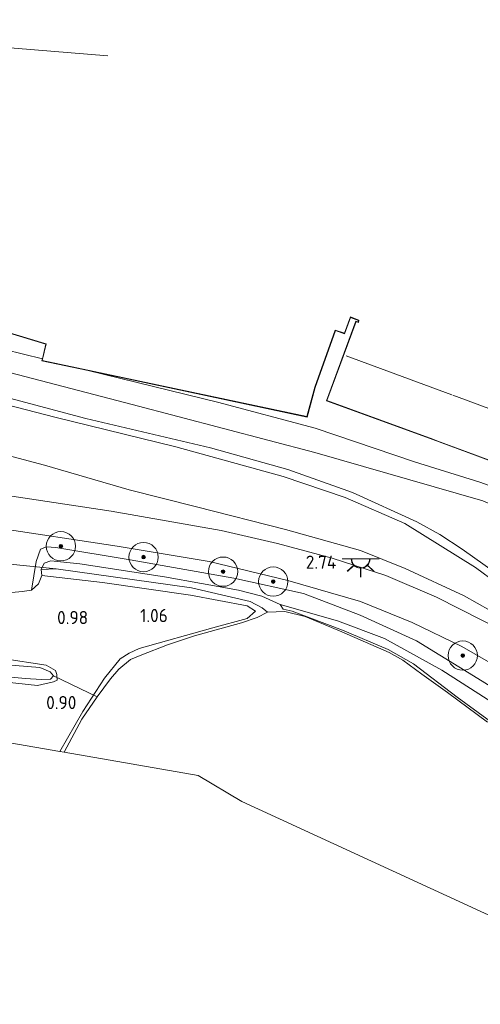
# Model space of a CAD drawing. Extents: x 130905 to 137824, y 412333 to 417928.
# Tile 274 of 313: x 137310 to 137373, y 416286 to 416421. Entities that reach past the tile are written whole.
import ezdxf
from ezdxf.enums import TextEntityAlignment as Align
from ezdxf.lldxf.tags import DXFTag

# ---------------------------------------------------------------- set-up
doc = ezdxf.new("R2010")
doc.units = 0
for name, color, linetype, lineweight in [('B-ME-GR-BOOM-S', 90, 'Continuous', 25), ('B-ME-GR-BOUWLAND_BRAAKLIGGEND-GV', 200, 'Continuous', 13), ('B-ME-GR-GRAS-GV', 60, 'Continuous', 13), ('B-ME-GW-TALUD_KRUIN-G', 90, 'Continuous', 18), ('B-ME-GW-TALUD_TEEN-G', 90, 'Continuous', 18), ('B-ME-KG-GRENS_OPNAME-G', 210, 'KG-OPNAME', 18), ('B-ME-KG-KADASTRAAL_DAKRAND-G', 170, 'Continuous', 18), ('B-ME-KG-KADASTRAAL_NOK-G', 10, 'Continuous', 18), ('B-ME-KL-ET_LS_OV_LICHTPUNT-S', 190, 'Continuous', 25), ('B-ME-KW-KUNSTWERK_DUIKER-G', 170, 'Continuous', 18), ('B-ME-OG-BEBOUWING_BEDRIJVEN-GV', 7, 'Continuous', 18), ('B-ME-OG-TERREIN_BEDRIJVENTERREIN-GV', 7, 'Continuous', 18), ('B-ME-OG-WATER_GREPPEL-G', 160, 'Continuous', 18), ('B-ME-OG-WATER_POEL-GV', 7, 'Continuous', 18), ('B-ME-OG-WATER_SLOOT-G', 120, 'Continuous', 18), ('B-ME-OG-WATER_SLOOT-GV', 120, 'Continuous', 18), ('B-ME-VH-VERHARDING_ASFALT-GV', 252, 'Continuous', 18), ('B-ME-WH-WINTERBED-G', 150, 'WH-WINTERBED', 18), ('X-XX-AL-HOOGTELABEL-S', 7, 'Continuous', 25)]:
    doc.layers.add(name, color=color, linetype=linetype, lineweight=lineweight)
doc.styles.add('NLCS-ISO-ANNOTATIVE-T18', font='NLCS-ISO.ttf', dxfattribs={"height": 1.8})
doc.styles.get("Standard").update_dxf_attribs({"font": 'arial.ttf'})
tags = doc.linetypes.add('KG-OPNAME', pattern='A,5.5,-2,["O",Standard,S=1.8,R=0,X=-0.5,Y=-0.9],-2,5.5,-2,[5,NLCS.SHX,S=0.75,R=0,X=0,Y=0],-2', length=19).pattern_tags.tags
tags[6] = DXFTag(74, 10)
tags = doc.linetypes.add('WH-WINTERBED', pattern='A,6,-3.5,["WB",Standard,S=1.8,R=0,X=-1.5,Y=-0.9],-3.5,6,-3.5,6,-3.5,6,-3.5,6,-3.5', length=51).pattern_tags.tags
tags[6] = DXFTag(74, 10)

# ---------------------------------------------------------------- blocks, each defined once
blk = doc.blocks.new('SGR-BOOM_01-SO')
at = {"linetype": 'ByBlock', "lineweight": 18}
h = blk.add_hatch(color=0, dxfattribs=at)
h.dxf.hatch_style = 1
edge = h.paths.add_edge_path()
edge.add_arc((0, 0), 0.25, 0, 360)
at = {"color": 0, "linetype": 'ByBlock', "lineweight": 18}
for radius in [2, 0.25]:
    blk.add_circle((0, 0), radius, dxfattribs=at)
blk = doc.blocks.new('SAL-HOOGTELABEL-SO')
at = {"color": 0, "linetype": 'ByBlock', "lineweight": -2, "style": 'NLCS-ISO-ANNOTATIVE-T18'}
blk.add_attdef('HOOGTE', text='', height=1.8, dxfattribs=at).set_placement((2.79, 0), align=Align.RIGHT)
blk = doc.blocks.new('SKL-ET_OV_LICHTPUNT-SO')
at = {"color": 0, "linetype": 'ByBlock', "lineweight": 18}
for points in [[(-1.25, 0), (-2.5, 0)], [(1.25, 0), (2.5, 0)], [(-0.92, -0.85), (-1.83, -1.7)], [(0, -1.25), (0, -2.5)], [(0.92, -0.85), (1.83, -1.7)]]:
    blk.add_lwpolyline(points, dxfattribs=at)
blk.add_lwpolyline([(0, 0), (1.25, 0, -1), (-1.25, 0)], format="xyb", close=True, dxfattribs=at)

msp = doc.modelspace()

# ---------------------------------------------------------------- linework, layer by layer
at = {"layer": 'B-ME-GR-BOUWLAND_BRAAKLIGGEND-GV'}
for points in [[(137308.55, 416342.362, 1.101), (137309.979, 416342.488, 1.101), (137311.263, 416342.7, 1.107), (137312.208, 416343.563, 1.104), (137312.661, 416344.68, 1.083), (137320.93, 416343.724, 1.083), (137332.952, 416342.005, 1.083), (137340.701, 416340.545, 0.908), (137341.838, 416339.815, 0.883), (137340.676, 416338.825, 0.948), (137335.996, 416337.563, 0.948), (137325.957, 416334.747, 0.985), (137324.598, 416334.102, 0.96), (137323.339, 416333.307, 0.96), (137321.22, 416330.692, 0.935), (137318.252, 416326.122, 0.935), (137315.124, 416320.665, 0.935), (137294.307, 416324.275, 0.918)], [(137298.918, 416331.098, 0.948), (137312.086, 416329.698, 0.948), (137314.229, 416330.178, 0.948), (137314.736, 416330.419, 0.948), (137314.706, 416331.195, 0.948), (137314.546, 416331.712, 0.948), (137313.227, 416332.469, 0.948), (137307.302, 416333.355, 0.948)]]:
    msp.add_polyline3d(points, dxfattribs=at)
at = {"layer": 'B-ME-GR-GRAS-GV'}
for points in [[(137374.807, 416343.614, 5.283), (137371.849, 416345.773, 5.625), (137362.209, 416351.794, 6.318), (137354.054, 416355.343, 6.588), (137345.602, 416358.208, 6.897), (137330.947, 416362.241, 7.068), (137314.434, 416366.314, 7.098), (137302.427, 416369.404, 7.146)], [(137302.427, 416369.404, 7.146), (137314.434, 416366.314, 7.098), (137330.947, 416362.241, 7.068), (137345.602, 416358.208, 6.897), (137354.054, 416355.343, 6.588), (137362.209, 416351.794, 6.318), (137371.849, 416345.773, 5.625), (137374.807, 416343.614, 5.283)], [(137306.16, 416369.439, 7.116), (137318.663, 416366.102, 7.077), (137335.691, 416362.138, 7.02), (137346.243, 416359.14, 6.855), (137355.08, 416356.028, 6.642), (137363.847, 416352.01, 6.376), (137367.012, 416350.287, 6.206), (137370.051, 416348.285, 5.993), (137374.611, 416345.044, 5.703)], [(137305.965, 416361.624, 2.83), (137313.026, 416359.759, 3.093), (137324.569, 416356.374, 2.88), (137333.761, 416354.074, 2.905), (137345.902, 416350.973, 2.918), (137356.177, 416348.116, 3.03), (137362.24, 416345.63, 2.955), (137370.32, 416341.928, 2.943), (137375.642, 416338.921, 2.893), (137381.025, 416334.977, 2.52), (137393.288, 416326.915, 2.61), (137404.783, 416318.996, 2.694), (137410.525, 416314.594, 2.712), (137412.244, 416312.719, 2.742), (137400.218, 416320.989, 2.562), (137385.862, 416331.116, 2.442), (137375.953, 416336.946, 2.379), (137366.554, 416341.713, 2.677), (137359.629, 416344.677, 2.698), (137352.301, 416347.056, 2.691), (137344.854, 416349.057, 2.715), (137337.144, 416350.813, 2.712), (137322.104, 416353.464, 2.673), (137305.501, 416355.997, 2.565)], [(137375.642, 416338.921, 2.893), (137370.32, 416341.928, 2.943), (137362.24, 416345.63, 2.955), (137356.177, 416348.116, 3.03), (137345.902, 416350.973, 2.918), (137333.761, 416354.074, 2.905), (137324.569, 416356.374, 2.88), (137313.026, 416359.759, 3.093), (137305.965, 416361.624, 2.83)], [(137306.127, 416351.221, 2.574), (137322.943, 416348.69, 2.604), (137335.523, 416346.601, 2.604), (137346.245, 416344.018, 2.544), (137356.151, 416341.126, 2.648), (137363.23, 416338.267, 2.421), (137369.994, 416335.013, 2.199), (137376.973, 416331.013, 2.199), (137387.162, 416324.535, 2.428), (137401.026, 416315.101, 2.618), (137415.621, 416304.956, 2.824), (137421.37, 416301.284, 2.924), (137426.087, 416298.781, 2.949), (137433.842, 416295.343, 3.037), (137439.567, 416293.968, 3.081), (137456.021, 416281.463, 2.943), (137457.509, 416280.087, 2.994), (137458.497, 416278.505, 3.003), (137459.415, 416277.038, 3.177), (137459.75, 416274.908, 3.082), (137460.759, 416263.191, 3.276), (137462.449, 416245.239, 3.528), (137474.618, 416233.46, 3.519)], [(137442.971, 416285.334, 2.788), (137440.096, 416287.194, 2.788), (137433.675, 416290.656, 2.689), (137419.458, 416299.194, 2.646), (137408.111, 416306.59, 2.439), (137393.653, 416315.837, 2.298), (137377.615, 416327.274, 2.073), (137372.789, 416330.262, 2.055), (137363.809, 416335.765, 2.239), (137356.123, 416339.284, 2.39), (137348.361, 416342.241, 2.446), (137338.868, 416344.326, 2.415), (137324.705, 416346.847, 2.424), (137314.581, 416348.531, 2.28), (137313.311, 416348.59, 2.217), (137312.471, 416348.299, 2.112), (137311.893, 416346.619, 1.689), (137311.263, 416342.7, 1.107), (137309.979, 416342.488, 1.101), (137308.55, 416342.362, 1.101)], [(137378.025, 416324.902, 1.017), (137367.266, 416331.775, 1.135), (137359.427, 416336.099, 1.148), (137353.043, 416338.489, 1.048), (137345.185, 416340.747, 0.732), (137342.683, 416341.856, 1.08), (137339.495, 416342.701, 1.158), (137329.418, 416344.518, 1.158), (137317.835, 416346.262, 1.158), (137313.905, 416346.716, 1.158), (137312.97, 416346.358, 1.089), (137312.576, 416345.514, 1.083), (137312.661, 416344.68, 1.083), (137312.208, 416343.563, 1.104), (137311.263, 416342.7, 1.107), (137311.893, 416346.619, 1.689), (137312.471, 416348.299, 2.112), (137313.311, 416348.59, 2.217), (137314.581, 416348.531, 2.28), (137324.705, 416346.847, 2.424), (137338.868, 416344.326, 2.415), (137348.361, 416342.241, 2.446), (137356.123, 416339.284, 2.39), (137363.809, 416335.765, 2.239), (137372.789, 416330.262, 2.055)], [(137373.487, 416324.687, 0.585), (137368.038, 416328.734, 0.585), (137364.53, 416331.247, 0.585), (137361.945, 416333.125, 0.585), (137360.074, 416334.193, 0.585), (137353.604, 416336.984, 0.585), (137348.604, 416339.108, 0.585), (137345.829, 416339.797, 0.585), (137343.484, 416339.671, 0.585), (137342.724, 416340.282, 0.585), (137341.111, 416341.15, 0.585), (137338.55, 416341.714, 0.585), (137333.079, 416343.028, 0.585), (137314.63, 416345.613, 0.585), (137312.576, 416345.514, 1.083), (137312.97, 416346.358, 1.089), (137313.905, 416346.716, 1.158), (137317.835, 416346.262, 1.158), (137329.418, 416344.518, 1.158), (137339.495, 416342.701, 1.158), (137342.683, 416341.856, 1.08), (137345.185, 416340.747, 0.732), (137345.624, 416340.1, 0.846), (137346.819, 416339.814, 0.846), (137353.7, 416337.209, 0.858), (137359.92, 416334.571, 0.858), (137363.382, 416332.63, 0.858), (137369.345, 416328.093, 0.858), (137378.65, 416321.286, 0.846)], [(137378.65, 416321.286, 0.846), (137369.345, 416328.093, 0.858), (137363.382, 416332.63, 0.858), (137359.92, 416334.571, 0.858), (137353.7, 416337.209, 0.858), (137346.819, 416339.814, 0.846), (137345.624, 416340.1, 0.846), (137345.185, 416340.747, 0.732), (137353.043, 416338.489, 1.048), (137359.427, 416336.099, 1.148), (137367.266, 416331.775, 1.135), (137378.025, 416324.902, 1.017)], [(137307.302, 416333.355, 0.948), (137313.227, 416332.469, 0.948), (137314.546, 416331.712, 0.948), (137314.706, 416331.195, 0.948), (137314.736, 416330.419, 0.948), (137314.229, 416330.178, 0.948), (137312.086, 416329.698, 0.948), (137298.918, 416331.098, 0.948)], [(137306.06, 416331.044, 0.723), (137310.398, 416330.647, 0.723), (137312.596, 416330.476, 0.723), (137313.852, 416330.564, 0.723), (137314.255, 416330.99, 0.723), (137313.788, 416331.558, 0.723), (137312.374, 416332.157, 0.723), (137306.156, 416332.65, 0.723)]]:
    msp.add_polyline3d(points, dxfattribs=at)
msp.add_polyline3d([(137318.139, 416325.076, 0.585), (137315.689, 416320.567, 0.585), (137315.124, 416320.665, 0.935), (137318.252, 416326.122, 0.935), (137321.22, 416330.692, 0.935), (137323.339, 416333.307, 0.96), (137324.598, 416334.102, 0.96), (137325.957, 416334.747, 0.985), (137335.996, 416337.563, 0.948), (137340.676, 416338.825, 0.948), (137341.838, 416339.815, 0.883), (137340.701, 416340.545, 0.908), (137332.952, 416342.005, 1.083), (137320.93, 416343.724, 1.083), (137312.661, 416344.68, 1.083), (137312.576, 416345.514, 1.083), (137314.63, 416345.613, 0.585), (137333.079, 416343.028, 0.585), (137338.55, 416341.714, 0.585), (137341.111, 416341.15, 0.585), (137342.724, 416340.282, 0.585), (137343.484, 416339.671, 0.585), (137342.063, 416338.97, 0.585), (137339.899, 416338.225, 0.585), (137333.51, 416336.463, 0.585), (137329.811, 416335.216, 0.585), (137326.293, 416333.885, 0.585), (137324.751, 416333.21, 0.585), (137323.185, 416331.93, 0.585), (137322.05, 416330.573, 0.585), (137320.198, 416328.113, 0.585)], close=True, dxfattribs=at)
at = {"layer": 'B-ME-GW-TALUD_KRUIN-G'}
for points in [[(137422.322, 416307.666, 3.207), (137418.593, 416310.208, 3.501), (137404.539, 416321.931, 4.134), (137386.858, 416335.459, 4.797), (137380.557, 416340.175, 5.145), (137374.807, 416343.614, 5.283), (137371.849, 416345.773, 5.625), (137362.209, 416351.794, 6.318), (137354.054, 416355.343, 6.588), (137345.602, 416358.208, 6.897), (137330.947, 416362.241, 7.068), (137314.434, 416366.314, 7.098), (137302.427, 416369.404, 7.146)], [(137311.263, 416342.7, 1.107), (137311.893, 416346.619, 1.689), (137312.471, 416348.299, 2.112), (137313.311, 416348.59, 2.217), (137314.581, 416348.531, 2.28), (137324.705, 416346.847, 2.424), (137338.868, 416344.326, 2.415), (137348.361, 416342.241, 2.446), (137356.123, 416339.284, 2.39), (137363.809, 416335.765, 2.239), (137372.789, 416330.262, 2.055), (137377.615, 416327.274, 2.073), (137393.653, 416315.837, 2.298), (137408.111, 416306.59, 2.439), (137419.458, 416299.194, 2.646), (137433.675, 416290.656, 2.689), (137440.096, 416287.194, 2.788), (137442.971, 416285.334, 2.788)], [(137434.481, 416284.192, 1.033), (137426.157, 416289.302, 1.033), (137419.174, 416293.666, 0.933), (137417.956, 416294.318, 0.998), (137412.108, 416297.849, 0.946), (137405.188, 416302.44, 0.908), (137399.72, 416306.111, 0.858), (137390.916, 416312.349, 0.921), (137378.65, 416321.286, 0.846), (137369.345, 416328.093, 0.858), (137363.382, 416332.63, 0.858), (137359.92, 416334.571, 0.858), (137353.7, 416337.209, 0.858), (137346.819, 416339.814, 0.846), (137345.624, 416340.1, 0.846)], [(137315.124, 416320.665, 0.935), (137318.252, 416326.122, 0.935), (137321.22, 416330.692, 0.935), (137323.339, 416333.307, 0.96), (137324.598, 416334.102, 0.96), (137325.957, 416334.747, 0.985), (137335.996, 416337.563, 0.948), (137340.676, 416338.825, 0.948), (137341.838, 416339.815, 0.883)]]:
    msp.add_polyline3d(points, dxfattribs=at)
at = {"layer": 'B-ME-GW-TALUD_TEEN-G'}
for points in [[(137248.458, 416385.14, 2.805), (137255.764, 416381.522, 2.83), (137265.305, 416377.357, 3.293), (137273.735, 416373.511, 4.068), (137283.678, 416369.451, 3.905), (137292.775, 416366.401, 3.593), (137298.624, 416364.068, 2.843), (137305.965, 416361.624, 2.83), (137313.026, 416359.759, 3.093), (137324.569, 416356.374, 2.88), (137333.761, 416354.074, 2.905), (137345.902, 416350.973, 2.918), (137356.177, 416348.116, 3.03), (137362.24, 416345.63, 2.955), (137370.32, 416341.928, 2.943), (137375.642, 416338.921, 2.893)], [(137312.661, 416344.68, 1.083), (137312.208, 416343.563, 1.104), (137311.263, 416342.7, 1.107)], [(137345.185, 416340.747, 0.732), (137353.043, 416338.489, 1.048), (137359.427, 416336.099, 1.148), (137367.266, 416331.775, 1.135), (137378.025, 416324.902, 1.017), (137386.782, 416318.779, 1.017), (137397.223, 416311.23, 1.117), (137405.86, 416305.223, 1.13), (137414.425, 416300.143, 1.142), (137422.312, 416294.882, 1.117), (137428.439, 416291.071, 1.167), (137432.507, 416288.934, 1.122)]]:
    msp.add_polyline3d(points, dxfattribs=at)
at = {"layer": 'B-ME-KG-GRENS_OPNAME-G'}
msp.add_polyline3d([(137477.121, 416209.995, 0.585), (137442.601, 416225.915, 0.585), (137435.963, 416269.693, 0.585), (137383.396, 416293.853, 0.585), (137339.944, 416313.824, 0.585), (137334.001, 416317.391, 0.585), (137315.689, 416320.567, 0.585), (137315.124, 416320.665, 0.935), (137294.307, 416324.275, 0.918)], dxfattribs=at)
at = {"layer": 'B-ME-KG-KADASTRAAL_DAKRAND-G'}
msp.add_polyline3d([(137399.994, 416350.641, 11.811), (137371.791, 416361.168, 11.964), (137366.57, 416363.092, 12.102), (137366.058, 416363.283, 14.082), (137351.583, 416368.575, 14.094), (137355.571, 416379.349, 14.172), (137355.871, 416379.22, 8.703), (137355.951, 416379.537, 8.703), (137354.787, 416379.976, 9.514), (137353.969, 416377.757, 9.514), (137352.72, 416378.177, 9.514), (137349.926, 416370.386, 15.516), (137348.851, 416366.373, 15.564), (137312.724, 416374.044, 15.657), (137313.255, 416376.302, 15.672), (137313.08, 416376.347, 9.738), (137293.3, 416382.334, 9.741)], dxfattribs=at)
at = {"layer": 'B-ME-KG-KADASTRAAL_NOK-G'}
for points in [[(137321.663, 416415.619, 15.828), (137291.565, 416418.086, 15.858), (137261.468, 416420.554, 15.888)], [(137354.193, 416374.665, 15.953), (137368.646, 416369.37, 15.956)], [(137402.298, 416356.856, 13.857), (137370.493, 416368.647, 14.081), (137368.78, 416369.299, 14.081)]]:
    msp.add_polyline3d(points, dxfattribs=at)
at = {"layer": 'B-ME-KW-KUNSTWERK_DUIKER-G'}
for points in [[(137314.63, 416345.613, 0.585), (137304.257, 416346.645, 0.684)], [(137314.255, 416330.99, 0.723), (137320.198, 416328.113, 0.585)]]:
    msp.add_polyline3d(points, dxfattribs=at)
at = {"layer": 'B-ME-OG-BEBOUWING_BEDRIJVEN-GV'}
msp.add_polyline3d([(137400.025, 416350.576, 6.585), (137371.798, 416361.108, 6.648), (137366.041, 416363.236, 6.891), (137351.518, 416368.545, 6.921), (137355.542, 416379.416, 6.921), (137355.837, 416379.289, 6.921), (137355.892, 416379.506, 6.921), (137354.817, 416379.913, 6.921), (137353.999, 416377.695, 6.921), (137352.751, 416378.113, 6.921), (137349.974, 416370.371, 6.921), (137348.887, 416366.314, 6.924), (137318.984, 416372.664, 7.056), (137312.664, 416374.006, 7.065), (137312.726, 416374.269, 7.065), (137313.193, 416376.257, 7.065), (137293.242, 416382.3, 7.011)], dxfattribs=at)
at = {"layer": 'B-ME-OG-TERREIN_BEDRIJVENTERREIN-GV'}
msp.add_polyline3d([(137313.193, 416376.257, 7.065), (137312.726, 416374.269, 7.065), (137307.559, 416375.542, 7.029), (137302.817, 416377.017, 7.071), (137293.341, 416380.561, 7.021), (137286.481, 416383.186, 7.045), (137276.815, 416387.601, 7.078), (137259.147, 416395.986, 7.195), (137259.304, 416397.397, 7.188), (137277.488, 416395.886, 7.032), (137276.897, 416388.136, 7.02), (137294.114, 416386.728, 7.071), (137293.242, 416382.3, 7.011)], close=True, dxfattribs=at)
msp.add_polyline3d([(137378.082, 416355.394, 6.51), (137372.436, 416357.413, 6.537), (137363.538, 416360.212, 6.819), (137349.978, 416364.823, 7.008), (137336.656, 416368.346, 7.122), (137318.984, 416372.664, 7.056), (137348.887, 416366.314, 6.924), (137349.974, 416370.371, 6.921), (137352.751, 416378.113, 6.921), (137353.999, 416377.695, 6.921), (137354.817, 416379.913, 6.921), (137355.892, 416379.506, 6.921), (137355.837, 416379.289, 6.921), (137355.542, 416379.416, 6.921), (137351.518, 416368.545, 6.921), (137366.041, 416363.236, 6.891), (137371.798, 416361.108, 6.648), (137400.025, 416350.576, 6.585)], dxfattribs=at)
at = {"layer": 'B-ME-OG-WATER_GREPPEL-G'}
msp.add_polyline3d([(137314.63, 416345.613, 0.585), (137333.079, 416343.028, 0.585), (137338.55, 416341.714, 0.585), (137341.111, 416341.15, 0.585), (137342.724, 416340.282, 0.585), (137343.484, 416339.671, 0.585)], dxfattribs=at)
at = {"layer": 'B-ME-OG-WATER_POEL-GV'}
msp.add_polyline3d([(137383.396, 416293.853, 0.585), (137339.944, 416313.824, 0.585), (137334.001, 416317.391, 0.585), (137315.689, 416320.567, 0.585), (137318.139, 416325.076, 0.585), (137320.198, 416328.113, 0.585), (137322.05, 416330.573, 0.585), (137323.185, 416331.93, 0.585), (137324.751, 416333.21, 0.585), (137326.293, 416333.885, 0.585), (137329.811, 416335.216, 0.585), (137333.51, 416336.463, 0.585), (137339.899, 416338.225, 0.585), (137342.063, 416338.97, 0.585), (137343.484, 416339.671, 0.585), (137345.829, 416339.797, 0.585), (137348.604, 416339.108, 0.585), (137353.604, 416336.984, 0.585), (137360.074, 416334.193, 0.585), (137361.945, 416333.125, 0.585), (137364.53, 416331.247, 0.585), (137368.038, 416328.734, 0.585), (137373.487, 416324.687, 0.585)], dxfattribs=at)
at = {"layer": 'B-ME-OG-WATER_SLOOT-G'}
for points in [[(137345.624, 416340.1, 0.846), (137345.185, 416340.747, 0.732), (137342.683, 416341.856, 1.08), (137339.495, 416342.701, 1.158), (137329.418, 416344.518, 1.158), (137317.835, 416346.262, 1.158), (137313.905, 416346.716, 1.158), (137312.97, 416346.358, 1.089), (137312.576, 416345.514, 1.083)], [(137312.576, 416345.514, 1.083), (137312.661, 416344.68, 1.083)], [(137312.661, 416344.68, 1.083), (137320.93, 416343.724, 1.083), (137332.952, 416342.005, 1.083), (137340.701, 416340.545, 0.908), (137341.838, 416339.815, 0.883)], [(137273.208, 416333.552, 0.948), (137283.643, 416332.712, 0.948), (137298.918, 416331.098, 0.948), (137312.086, 416329.698, 0.948), (137314.229, 416330.178, 0.948), (137314.736, 416330.419, 0.948), (137314.706, 416331.195, 0.948), (137314.546, 416331.712, 0.948), (137313.227, 416332.469, 0.948), (137307.302, 416333.355, 0.948), (137293.05, 416334.777, 0.948), (137278.904, 416335.798, 0.948), (137265.718, 416336.837, 0.948)]]:
    msp.add_polyline3d(points, dxfattribs=at)
at = {"layer": 'B-ME-OG-WATER_SLOOT-GV'}
msp.add_polyline3d([(137313.852, 416330.564, 0.723), (137312.596, 416330.476, 0.723), (137310.398, 416330.647, 0.723), (137306.06, 416331.044, 0.723), (137298.369, 416332.023, 0.723), (137289.535, 416332.855, 0.723), (137279.626, 416333.572, 0.723), (137272.183, 416334.387, 0.723), (137271.194, 416334.432, 0.723), (137267.805, 416335.919, 0.723), (137272.888, 416335.661, 0.723), (137284.633, 416334.347, 0.723), (137297.91, 416333.253, 0.723), (137306.156, 416332.65, 0.723), (137312.374, 416332.157, 0.723), (137313.788, 416331.558, 0.723), (137314.255, 416330.99, 0.723)], close=True, dxfattribs=at)
at = {"layer": 'B-ME-VH-VERHARDING_ASFALT-GV'}
for points in [[(137307.559, 416375.542, 7.029), (137312.726, 416374.269, 7.065), (137312.664, 416374.006, 7.065), (137318.984, 416372.664, 7.056), (137336.656, 416368.346, 7.122), (137349.978, 416364.823, 7.008), (137363.538, 416360.212, 6.819), (137372.436, 416357.413, 6.537), (137378.082, 416355.394, 6.51)], [(137374.611, 416345.044, 5.703), (137370.051, 416348.285, 5.993), (137367.012, 416350.287, 6.206), (137363.847, 416352.01, 6.376), (137355.08, 416356.028, 6.642), (137346.243, 416359.14, 6.855), (137335.691, 416362.138, 7.02), (137318.663, 416366.102, 7.077), (137306.16, 416369.439, 7.116)], [(137305.501, 416355.997, 2.565), (137322.104, 416353.464, 2.673), (137337.144, 416350.813, 2.712), (137344.854, 416349.057, 2.715), (137352.301, 416347.056, 2.691), (137359.629, 416344.677, 2.698), (137366.554, 416341.713, 2.677), (137375.953, 416336.946, 2.379)], [(137376.973, 416331.013, 2.199), (137369.994, 416335.013, 2.199), (137363.23, 416338.267, 2.421), (137356.151, 416341.126, 2.648), (137346.245, 416344.018, 2.544), (137335.523, 416346.601, 2.604), (137322.943, 416348.69, 2.604), (137306.127, 416351.221, 2.574)]]:
    msp.add_polyline3d(points, dxfattribs=at)
at = {"layer": 'B-ME-WH-WINTERBED-G'}
msp.add_polyline3d([(137124.844, 416391.836, 6.833), (137149.834, 416394.759, 6.853), (137174.824, 416397.683, 6.872), (137209.863, 416401.512, 6.98), (137229.742, 416401.515, 7.145), (137250.053, 416396.52, 7.211), (137275.035, 416385.537, 7.186), (137300.018, 416374.555, 7.16), (137324.98, 416368.028, 7.064), (137349.943, 416361.501, 6.968), (137372.87, 416354.887, 6.483), (137390.851, 416346.981, 6.651), (137414.525, 416331.361, 6.052), (137415.785, 416327.879, 5.971), (137415.938, 416327.069, 6.03), (137423.113, 416323.148, 6.348), (137431.069, 416321.32, 6.36), (137435.298, 416319.58, 6.51), (137463.027, 416301.416, 6.659), (137474.683, 416294.009, 8.163)], dxfattribs=at)

# ---------------------------------------------------------------- block references
at = {"layer": 'B-ME-GR-BOOM-S'}
for p in [(137315.262, 416348.683, 2.437), (137326.547, 416347.208, 2.412), (137337.4, 416345.217, 2.462), (137344.25, 416343.867, 2.424), (137370.119, 416333.761, 2.164)]:
    msp.add_blockref('SGR-BOOM_01-SO', p, dxfattribs=at)
at = {"layer": 'B-ME-KL-ET_LS_OV_LICHTPUNT-S'}
for p in [(137356.152, 416346.969, 2.879), (137356.213, 416346.946, 2.754)]:
    msp.add_blockref('SKL-ET_OV_LICHTPUNT-SO', p, dxfattribs=at)
at = {"layer": 'X-XX-AL-HOOGTELABEL-S'}
for p, values in [((137350.076, 416345.613, 2.744), {'HOOGTE': '2.74'}), ((137327.068, 416338.33, 1.058), {'HOOGTE': '1.06'}), ((137316.192, 416338.052, 0.982), {'HOOGTE': '0.98'}), ((137314.585, 416326.45, 0.895), {'HOOGTE': '0.90'})]:
    msp.add_blockref('SAL-HOOGTELABEL-SO', p, dxfattribs=at).add_auto_attribs(values)

doc.saveas('drawing.dxf')
